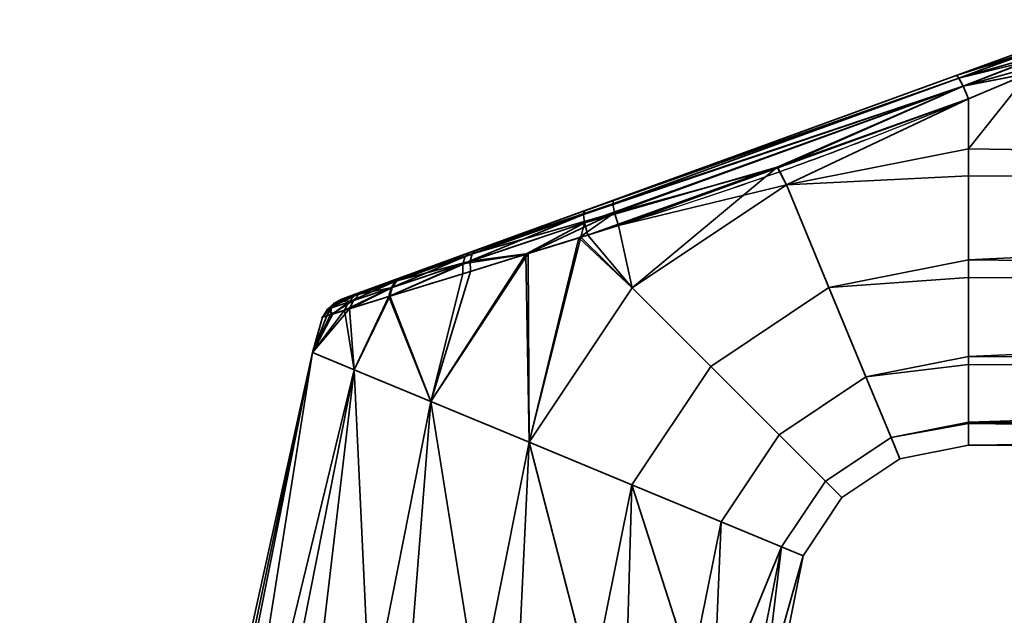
# Model space of a CAD drawing. Header units: millimetres. Extents: x -490 to 6690, y -115 to 152.
# Tile 873 of 1056: x 4064 to 4119, y 39 to 73. Entities that reach past the tile are written whole.
import ezdxf

# ---------------------------------------------------------------- set-up
doc = ezdxf.new("R2010")
doc.units = ezdxf.units.MM
doc.layers.add('152', color=253, linetype='Continuous')

# ---------------------------------------------------------------- blocks, each defined once
blk = doc.blocks.new('UG_SURFACE_004')
at = {"layer": '152', "color": 252, "linetype": 'Continuous', "lineweight": 35}
for points in [[(5144, -6.2, 2202.5), (5144, 133.2, 2202.5), (3856, 133.2, 2202.5), (3856, -6.2, 2202.5)], [(4006, -6.2, 2052.5), (4006, 133.2, 2052.5), (4994, 133.2, 2052.5), (4994, -6.2, 2052.5)]]:
    blk.add_3dface(points, dxfattribs=at)
blk = doc.blocks.new('UG_SURFACE_266')
at = {"layer": '152', "color": 254, "linetype": 'Continuous', "lineweight": 35}
for points in [[(4116.316, 69.659, 1116.438), (4120, 71, 1115.949), (4120, 71, 1092.051), (4116.316, 69.659, 1091.562)], [(4120.07, 70.888, 1116.66), (4120.002, 71, 1116), (4116.316, 69.659, 1116.438)], [(4120.002, 71, 1116), (4120, 71, 1115.949), (4116.316, 69.659, 1116.438)], [(4116.316, 69.659, 1091.562), (4120.002, 71, 1092), (4120.07, 70.888, 1091.34)], [(4116.316, 69.659, 1091.562), (4120, 71, 1092.051), (4120.002, 71, 1092)], [(4120.081, 70.853, 1116.723), (4120.07, 70.888, 1116.66), (4116.316, 69.659, 1116.438)], [(4116.316, 69.659, 1091.562), (4120.07, 70.888, 1091.34), (4120.081, 70.853, 1091.277)], [(4116.316, 69.659, 1116.438), (4116.46, 69.517, 1117.27), (4120.081, 70.853, 1116.723)], [(4120.081, 70.853, 1091.277), (4116.46, 69.517, 1090.73), (4116.316, 69.659, 1091.562)], [(4120.087, 70.835, 1116.757), (4120.081, 70.853, 1116.723), (4116.46, 69.517, 1117.27)], [(4116.46, 69.517, 1090.73), (4120.081, 70.853, 1091.277), (4120.087, 70.835, 1091.243)], [(4120.17, 70.566, 1117.244), (4120.087, 70.835, 1116.757), (4116.46, 69.517, 1117.27)], [(4116.46, 69.517, 1090.73), (4120.087, 70.835, 1091.243), (4120.17, 70.566, 1090.757)], [(4120.206, 70.416, 1117.379), (4120.17, 70.566, 1117.244), (4116.46, 69.517, 1117.27)], [(4116.46, 69.517, 1090.73), (4120.17, 70.566, 1090.757), (4120.206, 70.416, 1090.621)], [(4116.46, 69.517, 1117.27), (4116.703, 69.056, 1117.949), (4120.206, 70.416, 1117.379)], [(4120.206, 70.416, 1090.621), (4116.703, 69.056, 1090.051), (4116.46, 69.517, 1090.73)], [(4120.21, 70.399, 1117.393), (4120.206, 70.416, 1117.379), (4116.703, 69.056, 1117.949)], [(4116.703, 69.056, 1090.051), (4120.206, 70.416, 1090.621), (4120.21, 70.399, 1090.607)], [(4120.289, 70.067, 1117.692), (4120.21, 70.399, 1117.393), (4116.703, 69.056, 1117.949)], [(4116.703, 69.056, 1090.051), (4120.21, 70.399, 1090.607), (4120.289, 70.067, 1090.308)], [(4116.703, 69.056, 1117.949), (4120.35, 69.783, 1117.84), (4120.289, 70.067, 1117.692)], [(4120.289, 70.067, 1090.308), (4120.35, 69.783, 1090.16), (4116.703, 69.056, 1090.051)], [(4116.46, 69.517, 1090.73), (4095.487, 61.9, 1091.085), (4095.549, 62.1, 1091.876)], [(4095.487, 61.9, 1091.085), (4116.46, 69.517, 1090.73), (4116.703, 69.056, 1090.051)], [(4095.549, 62.1, 1091.876), (4116.316, 69.659, 1091.562), (4116.46, 69.517, 1090.73)], [(4097.166, 62.689, 1116.361), (4116.316, 69.659, 1116.438), (4116.316, 69.659, 1091.562), (4095.549, 62.1, 1091.876)], [(4116.703, 69.056, 1117.949), (4116.46, 69.517, 1117.27), (4097.136, 62.488, 1117.182)], [(4097.166, 62.689, 1116.361), (4097.136, 62.488, 1117.182), (4116.46, 69.517, 1117.27)], [(4116.46, 69.517, 1117.27), (4116.316, 69.659, 1116.438), (4097.166, 62.689, 1116.361)], [(4120.353, 69.769, 1117.846), (4120.35, 69.783, 1117.84), (4116.703, 69.056, 1117.949)], [(4116.703, 69.056, 1090.051), (4120.35, 69.783, 1090.16), (4120.353, 69.769, 1090.154)], [(4116.703, 69.056, 1117.949), (4117, 68.361, 1118.352), (4120.353, 69.769, 1117.846)], [(4120.353, 69.769, 1090.154), (4117, 68.361, 1089.648), (4116.703, 69.056, 1090.051)], [(4215, 64.025, 1089), (4117, 65.568, 1089.082), (4120.353, 69.769, 1090.154)], [(4117, 65.568, 1089.082), (4117, 68.361, 1089.648), (4120.353, 69.769, 1090.154)], [(4120.353, 69.769, 1117.846), (4117, 65.568, 1118.918), (4215, 64.025, 1119)], [(4120.353, 69.769, 1117.846), (4117, 68.361, 1118.352), (4117, 65.568, 1118.918)], [(4116.703, 69.056, 1090.051), (4095.551, 61.419, 1090.427), (4095.487, 61.9, 1091.085)], [(4095.551, 61.419, 1090.427), (4116.703, 69.056, 1090.051), (4106.309, 64.529, 1089.831)], [(4097.136, 62.488, 1117.182), (4097.233, 61.986, 1117.857), (4116.703, 69.056, 1117.949)], [(4116.703, 69.056, 1117.949), (4097.233, 61.986, 1117.857), (4106.346, 64.501, 1118.304)], [(4116.703, 69.056, 1090.051), (4117, 68.361, 1089.648), (4106.309, 64.529, 1089.831)], [(4106.346, 64.501, 1118.304), (4117, 68.361, 1118.352), (4116.703, 69.056, 1117.949)], [(4106.833, 63.546, 1089.082), (4106.309, 64.529, 1089.831), (4117, 68.361, 1089.648)], [(4117, 68.361, 1118.352), (4106.346, 64.501, 1118.304), (4106.833, 63.546, 1118.918)], [(4117, 68.361, 1089.648), (4117, 65.568, 1089.082), (4106.833, 63.546, 1089.082)], [(4106.833, 63.546, 1118.918), (4117, 65.568, 1118.918), (4117, 68.361, 1118.352)], [(4106.833, 63.546, 1089.082), (4117, 65.568, 1089.082), (4117, 64.051, 1089.242)], [(4117, 64.051, 1118.758), (4117, 65.568, 1118.918), (4106.833, 63.546, 1118.918)], [(4215, 64.025, 1089), (4117, 64.051, 1089.242), (4117, 65.568, 1089.082)], [(4117, 65.568, 1118.918), (4117, 64.051, 1118.758), (4215, 64.025, 1119)], [(4106.309, 64.529, 1089.831), (4095.728, 60.737, 1090.011), (4095.551, 61.419, 1090.427)], [(4098.214, 57.786, 1089.082), (4095.728, 60.737, 1090.011), (4106.309, 64.529, 1089.831)], [(4097.233, 61.986, 1117.857), (4097.441, 61.275, 1118.263), (4106.346, 64.501, 1118.304)], [(4106.833, 63.546, 1118.918), (4106.346, 64.501, 1118.304), (4097.441, 61.275, 1118.263)], [(4106.309, 64.529, 1089.831), (4106.833, 63.546, 1089.082), (4098.214, 57.786, 1089.082)], [(4106.833, 63.546, 1118.918), (4109.207, 57.815, 1118.266), (4117, 59.365, 1118.266), (4117, 64.051, 1118.758)], [(4117, 64.051, 1089.242), (4117, 59.365, 1089.734), (4109.207, 57.815, 1089.734), (4106.833, 63.546, 1089.082)], [(4215, 64.025, 1119), (4117, 64.051, 1118.758), (4117, 59.365, 1118.266)], [(4117, 59.365, 1089.734), (4117, 64.051, 1089.242), (4215, 64.025, 1089)], [(4117, 59.365, 1118.266), (4215, 58.277, 1117.865), (4215, 64.025, 1119)], [(4215, 64.025, 1089), (4215, 58.277, 1090.135), (4117, 59.365, 1089.734)], [(4097.441, 61.275, 1118.263), (4098.214, 57.786, 1118.918), (4106.833, 63.546, 1118.918)], [(4109.207, 57.815, 1089.734), (4102.6, 53.4, 1089.734), (4098.214, 57.786, 1089.082), (4106.833, 63.546, 1089.082)], [(4106.833, 63.546, 1118.918), (4098.214, 57.786, 1118.918), (4102.6, 53.4, 1118.266), (4109.207, 57.815, 1118.266)], [(4085.402, 58.407, 1111.613), (4089.486, 59.894, 1114.336), (4097.166, 62.689, 1116.361), (4089.101, 59.754, 1093.847)], [(4097.166, 62.689, 1116.361), (4095.549, 62.1, 1091.876), (4089.101, 59.754, 1093.847)], [(4089.486, 59.894, 1114.336), (4089.271, 59.687, 1114.964), (4097.136, 62.488, 1117.182)], [(4097.233, 61.986, 1117.857), (4097.136, 62.488, 1117.182), (4089.271, 59.687, 1114.964)], [(4097.136, 62.488, 1117.182), (4097.166, 62.689, 1116.361), (4089.486, 59.894, 1114.336)], [(4095.487, 61.9, 1091.085), (4095.551, 61.419, 1090.427), (4088.756, 59.141, 1092.691)], [(4088.756, 59.141, 1092.691), (4088.875, 59.546, 1093.233), (4095.487, 61.9, 1091.085)], [(4095.487, 61.9, 1091.085), (4088.875, 59.546, 1093.233), (4089.101, 59.754, 1093.847)], [(4089.101, 59.754, 1093.847), (4095.549, 62.1, 1091.876), (4095.487, 61.9, 1091.085)], [(4097.233, 61.986, 1117.857), (4089.164, 59.278, 1115.516), (4092.408, 59.716, 1116.839)], [(4089.271, 59.687, 1114.964), (4089.164, 59.278, 1115.516), (4097.233, 61.986, 1117.857)], [(4092.408, 59.716, 1116.839), (4095.24, 60.593, 1117.64), (4097.233, 61.986, 1117.857)], [(4095.24, 60.593, 1117.64), (4097.441, 61.275, 1118.263), (4097.233, 61.986, 1117.857)], [(4088.756, 59.141, 1092.691), (4095.551, 61.419, 1090.427), (4092.274, 59.671, 1091.138)], [(4095.349, 60.62, 1090.135), (4092.274, 59.671, 1091.138), (4095.551, 61.419, 1090.427)], [(4097.441, 61.275, 1118.263), (4095.24, 60.593, 1117.64), (4098.214, 57.786, 1118.918)], [(4095.551, 61.419, 1090.427), (4095.728, 60.737, 1090.011), (4095.349, 60.62, 1090.135)], [(4092.454, 49.167, 1089.082), (4092.274, 59.671, 1091.138), (4095.349, 60.62, 1090.135)], [(4095.24, 60.593, 1117.64), (4092.408, 59.716, 1116.839), (4092.454, 49.167, 1118.918)], [(4095.349, 60.62, 1090.135), (4098.214, 57.786, 1089.082), (4092.454, 49.167, 1089.082)], [(4092.454, 49.167, 1118.918), (4098.214, 57.786, 1118.918), (4095.24, 60.593, 1117.64)], [(4098.214, 57.786, 1089.082), (4095.349, 60.62, 1090.135), (4095.728, 60.737, 1090.011)], [(4089.101, 59.754, 1093.847), (4083.381, 57.672, 1109.074), (4085.402, 58.407, 1111.613)], [(4083.381, 57.672, 1109.074), (4089.101, 59.754, 1093.847), (4085.346, 58.387, 1096.441)], [(4088.875, 59.546, 1093.233), (4088.756, 59.141, 1092.691), (4084.75, 57.795, 1095.602)], [(4084.75, 57.795, 1095.602), (4085.001, 58.166, 1096.001), (4088.875, 59.546, 1093.233)], [(4088.875, 59.546, 1093.233), (4085.001, 58.166, 1096.001), (4085.346, 58.387, 1096.441)], [(4085.402, 58.407, 1111.613), (4085.059, 58.186, 1112.056), (4089.271, 59.687, 1114.964)], [(4089.164, 59.278, 1115.516), (4089.271, 59.687, 1114.964), (4085.059, 58.186, 1112.056)], [(4085.346, 58.387, 1096.441), (4089.101, 59.754, 1093.847), (4088.875, 59.546, 1093.233)], [(4089.271, 59.687, 1114.964), (4089.486, 59.894, 1114.336), (4085.402, 58.407, 1111.613)], [(4086.974, 51.437, 1116.99), (4092.408, 59.716, 1116.839), (4089.18, 58.716, 1115.926)], [(4092.408, 59.716, 1116.839), (4086.974, 51.437, 1116.99), (4092.454, 49.167, 1118.918)], [(4092.454, 49.167, 1089.082), (4086.974, 51.437, 1091.01), (4092.274, 59.671, 1091.138)], [(4088.758, 58.586, 1092.285), (4092.274, 59.671, 1091.138), (4086.974, 51.437, 1091.01)], [(4092.274, 59.671, 1091.138), (4088.758, 58.586, 1092.285), (4088.756, 59.141, 1092.691)], [(4089.164, 59.278, 1115.516), (4089.18, 58.716, 1115.926), (4092.408, 59.716, 1116.839)], [(4084.613, 57.308, 1095.278), (4084.75, 57.795, 1095.602), (4088.756, 59.141, 1092.691)], [(4088.756, 59.141, 1092.691), (4088.758, 58.586, 1092.285), (4084.613, 57.308, 1095.278)], [(4084.675, 57.327, 1112.784), (4089.18, 58.716, 1115.926), (4089.164, 59.278, 1115.516)], [(4089.164, 59.278, 1115.516), (4084.809, 57.815, 1112.458), (4084.675, 57.327, 1112.784)], [(4085.059, 58.186, 1112.056), (4084.809, 57.815, 1112.458), (4089.164, 59.278, 1115.516)], [(4109.207, 57.815, 1089.734), (4117, 59.365, 1089.734), (4117, 58.376, 1090.305)], [(4117, 58.376, 1117.695), (4117, 59.365, 1118.266), (4109.207, 57.815, 1118.266)], [(4215, 58.277, 1090.135), (4117, 58.376, 1090.305), (4117, 59.365, 1089.734)], [(4117, 59.365, 1118.266), (4117, 58.376, 1117.695), (4215, 58.277, 1117.865)], [(4085.346, 58.387, 1096.441), (4083.128, 57.58, 1099.384), (4082.033, 57.181, 1102.998), (4082.242, 57.257, 1106.238)], [(4082.242, 57.257, 1106.238), (4083.381, 57.672, 1109.074), (4085.346, 58.387, 1096.441)], [(4083.128, 57.58, 1099.384), (4085.346, 58.387, 1096.441), (4085.001, 58.166, 1096.001)], [(4085.059, 58.186, 1112.056), (4085.402, 58.407, 1111.613), (4083.381, 57.672, 1109.074)], [(4084.613, 57.308, 1095.278), (4088.758, 58.586, 1092.285), (4086.974, 51.437, 1091.01)], [(4086.974, 51.437, 1116.99), (4089.18, 58.716, 1115.926), (4084.675, 57.327, 1112.784)], [(4109.207, 57.815, 1118.266), (4111.274, 52.824, 1115.147), (4117, 53.963, 1115.147), (4117, 58.376, 1117.695)], [(4117, 58.376, 1090.305), (4117, 53.963, 1092.853), (4111.274, 52.824, 1092.853), (4109.207, 57.815, 1089.734)], [(4215, 58.277, 1117.865), (4117, 58.376, 1117.695), (4117, 53.963, 1115.147)], [(4117, 53.963, 1092.853), (4117, 58.376, 1090.305), (4215, 58.277, 1090.135)], [(4082.142, 56.541, 1098.674), (4082.372, 56.992, 1098.879), (4084.75, 57.795, 1095.602)], [(4084.75, 57.795, 1095.602), (4084.613, 57.308, 1095.278), (4082.142, 56.541, 1098.674)], [(4085.001, 58.166, 1096.001), (4084.75, 57.795, 1095.602), (4082.372, 56.992, 1098.879)], [(4082.372, 56.992, 1098.879), (4082.709, 57.348, 1099.121), (4085.001, 58.166, 1096.001)], [(4082.424, 56.629, 1109.854), (4084.675, 57.327, 1112.784), (4084.809, 57.815, 1112.458)], [(4084.809, 57.815, 1112.458), (4082.643, 57.084, 1109.63), (4082.424, 56.629, 1109.854)], [(4082.97, 57.441, 1109.363), (4082.643, 57.084, 1109.63), (4084.809, 57.815, 1112.458)], [(4085.001, 58.166, 1096.001), (4082.709, 57.348, 1099.121), (4083.128, 57.58, 1099.384)], [(4083.381, 57.672, 1109.074), (4082.97, 57.441, 1109.363), (4085.059, 58.186, 1112.056)], [(4084.809, 57.815, 1112.458), (4085.059, 58.186, 1112.056), (4082.97, 57.441, 1109.363)], [(4102.6, 53.4, 1089.734), (4098.186, 46.793, 1089.734), (4092.454, 49.167, 1089.082), (4098.214, 57.786, 1089.082)], [(4098.214, 57.786, 1118.918), (4092.454, 49.167, 1118.918), (4098.186, 46.793, 1118.266), (4102.6, 53.4, 1118.266)], [(4111.274, 52.824, 1092.853), (4106.42, 49.58, 1092.853), (4102.6, 53.4, 1089.734), (4109.207, 57.815, 1089.734)], [(4109.207, 57.815, 1118.266), (4102.6, 53.4, 1118.266), (4106.42, 49.58, 1115.147), (4111.274, 52.824, 1115.147)], [(4117, 53.963, 1115.147), (4215, 53.402, 1114.615), (4215, 58.277, 1117.865)], [(4215, 58.277, 1090.135), (4215, 53.402, 1093.385), (4117, 53.963, 1092.853)], [(4082.709, 57.348, 1099.121), (4082.372, 56.992, 1098.879), (4081.194, 56.594, 1102.889)], [(4081.194, 56.594, 1102.889), (4081.575, 56.943, 1102.941), (4082.709, 57.348, 1099.121)], [(4082.709, 57.348, 1099.121), (4081.575, 56.943, 1102.941), (4082.033, 57.181, 1102.998)], [(4082.242, 57.257, 1106.238), (4081.791, 57.02, 1106.364), (4082.97, 57.441, 1109.363)], [(4082.643, 57.084, 1109.63), (4082.97, 57.441, 1109.363), (4081.791, 57.02, 1106.364)], [(4081.791, 57.02, 1106.364), (4082.242, 57.257, 1106.238), (4082.033, 57.181, 1102.998)], [(4082.033, 57.181, 1102.998), (4083.128, 57.58, 1099.384), (4082.709, 57.348, 1099.121)], [(4082.142, 56.541, 1098.674), (4084.613, 57.308, 1095.278), (4082.692, 53.211, 1095.183)], [(4082.97, 57.441, 1109.363), (4083.381, 57.672, 1109.074), (4082.242, 57.257, 1106.238)], [(4082.692, 53.211, 1112.817), (4084.675, 57.327, 1112.784), (4082.424, 56.629, 1109.854)], [(4084.675, 57.327, 1112.784), (4082.692, 53.211, 1112.817), (4086.974, 51.437, 1116.99)], [(4086.974, 51.437, 1091.01), (4082.692, 53.211, 1095.183), (4084.613, 57.308, 1095.278)], [(4080.916, 56.158, 1102.843), (4081.15, 56.231, 1106.582), (4081.419, 56.67, 1106.481)], [(4081.419, 56.67, 1106.481), (4081.194, 56.594, 1102.889), (4080.916, 56.158, 1102.843)], [(4081.419, 56.67, 1106.481), (4081.15, 56.231, 1106.582), (4081.353, 56.295, 1107.104)], [(4081.483, 56.335, 1100.914), (4081.194, 56.594, 1102.889), (4082.372, 56.992, 1098.879)], [(4081.575, 56.943, 1102.941), (4081.194, 56.594, 1102.889), (4081.419, 56.67, 1106.481)], [(4082.643, 57.084, 1109.63), (4081.419, 56.67, 1106.481), (4081.353, 56.295, 1107.104)], [(4081.353, 56.295, 1107.104), (4082.424, 56.629, 1109.854), (4082.643, 57.084, 1109.63)], [(4081.791, 57.02, 1106.364), (4081.419, 56.67, 1106.481), (4082.643, 57.084, 1109.63)], [(4081.419, 56.67, 1106.481), (4081.791, 57.02, 1106.364), (4081.575, 56.943, 1102.941)], [(4082.372, 56.992, 1098.879), (4082.142, 56.541, 1098.674), (4081.483, 56.335, 1100.914)], [(4082.033, 57.181, 1102.998), (4081.575, 56.943, 1102.941), (4081.791, 57.02, 1106.364)], [(4080.348, 54.182, 1107.119), (4082.692, 53.211, 1112.817), (4082.424, 56.629, 1109.854)], [(4082.424, 56.629, 1109.854), (4081.353, 56.295, 1107.104), (4080.348, 54.182, 1107.119)], [(4080.348, 54.182, 1100.881), (4081.483, 56.335, 1100.914), (4082.142, 56.541, 1098.674)], [(4082.142, 56.541, 1098.674), (4082.692, 53.211, 1095.183), (4080.348, 54.182, 1100.881)], [(4080.916, 56.158, 1102.843), (4081.483, 56.335, 1100.914), (4080.348, 54.182, 1100.881)], [(4080.348, 54.182, 1107.119), (4081.353, 56.295, 1107.104), (4081.15, 56.231, 1106.582)], [(4080.348, 54.182, 1107.119), (4081.15, 56.231, 1106.582), (4080.916, 56.158, 1102.843)], [(4080.916, 56.158, 1102.843), (4080.348, 54.182, 1100.881), (4080.348, 54.182, 1107.119)], [(4081.483, 56.335, 1100.914), (4080.916, 56.158, 1102.843), (4081.194, 56.594, 1102.889)], [(4080.348, 54.182, 1100.881), (4077.328, 39, 1100.881), (4077, 39, 1104)], [(4077, 39, 1104), (4080.348, 54.182, 1107.119), (4080.348, 54.182, 1100.881)], [(4077, 39, 1104), (4077.164, 39, 1105.559), (4080.348, 54.182, 1107.119)], [(4077.164, 39, 1105.559), (4077.328, 39, 1107.119), (4080.348, 54.182, 1107.119)], [(4082.692, 53.211, 1112.817), (4080.348, 54.182, 1107.119), (4077.328, 39, 1107.119), (4079.234, 39, 1111.4)], [(4077.959, 39, 1099.465), (4077.328, 39, 1100.881), (4080.348, 54.182, 1100.881)], [(4080.348, 54.182, 1100.881), (4082.692, 53.211, 1095.183), (4079.865, 39, 1095.183), (4077.959, 39, 1099.465)], [(4111.274, 52.824, 1092.853), (4117, 53.963, 1092.853), (4117, 53.516, 1093.467)], [(4117, 53.516, 1114.532), (4117, 53.963, 1115.147), (4111.274, 52.824, 1115.147)], [(4215, 53.402, 1093.385), (4117, 53.516, 1093.467), (4117, 53.963, 1092.853)], [(4117, 53.963, 1115.147), (4117, 53.516, 1114.532), (4215, 53.402, 1114.615)], [(4106.42, 49.58, 1092.853), (4103.176, 44.726, 1092.853), (4098.186, 46.793, 1089.734), (4102.6, 53.4, 1089.734)], [(4102.6, 53.4, 1118.266), (4098.186, 46.793, 1118.266), (4103.176, 44.726, 1115.147), (4106.42, 49.58, 1115.147)], [(4111.274, 52.824, 1115.147), (4112.677, 49.437, 1110.101), (4117, 50.297, 1110.101), (4117, 53.516, 1114.532)], [(4117, 53.516, 1093.467), (4117, 50.297, 1097.899), (4112.677, 49.437, 1097.899), (4111.274, 52.824, 1092.853)], [(4215, 53.402, 1114.615), (4117, 53.516, 1114.532), (4117, 50.297, 1110.101)], [(4117, 50.297, 1097.899), (4117, 53.516, 1093.467), (4215, 53.402, 1093.385)], [(4117, 50.297, 1110.101), (4215, 50.144, 1109.746), (4215, 53.402, 1114.615)], [(4117, 50.297, 1097.899), (4215, 53.402, 1093.385), (4215, 50.144, 1098.254)], [(4079.234, 39, 1111.4), (4079.865, 39, 1112.817), (4082.692, 53.211, 1112.817)], [(4082.692, 53.211, 1112.817), (4079.865, 39, 1112.817), (4083.348, 39, 1115.953)], [(4081.017, 39, 1094.146), (4079.865, 39, 1095.183), (4082.692, 53.211, 1095.183)], [(4082.692, 53.211, 1095.183), (4086.974, 51.437, 1091.01), (4084.5, 39, 1091.01), (4081.017, 39, 1094.146)], [(4083.348, 39, 1115.953), (4084.5, 39, 1116.99), (4086.974, 51.437, 1116.99), (4082.692, 53.211, 1112.817)], [(4112.677, 49.437, 1097.899), (4109.012, 46.988, 1097.899), (4106.42, 49.58, 1092.853), (4111.274, 52.824, 1092.853)], [(4111.274, 52.824, 1115.147), (4106.42, 49.58, 1115.147), (4109.012, 46.988, 1110.101), (4112.677, 49.437, 1110.101)], [(4086.974, 51.437, 1116.99), (4084.5, 39, 1116.99), (4088.957, 39, 1118.439)], [(4085.975, 39, 1090.53), (4084.5, 39, 1091.01), (4086.974, 51.437, 1091.01)], [(4086.974, 51.437, 1091.01), (4092.454, 49.167, 1089.082), (4090.432, 39, 1089.082), (4085.975, 39, 1090.53)], [(4088.957, 39, 1118.439), (4090.432, 39, 1118.918), (4092.454, 49.167, 1118.918), (4086.974, 51.437, 1116.99)], [(4112.677, 49.437, 1097.899), (4117, 50.297, 1097.899), (4117, 50.218, 1098.27)], [(4117, 50.218, 1109.73), (4117, 50.297, 1110.101), (4112.677, 49.437, 1110.101)], [(4112.677, 49.437, 1110.101), (4113.173, 48.239, 1104), (4117, 49, 1104), (4117, 50.218, 1109.73)], [(4117, 50.218, 1098.27), (4117, 49, 1104), (4113.173, 48.239, 1104), (4112.677, 49.437, 1097.899)], [(4215, 50.144, 1098.254), (4117, 50.218, 1098.27), (4117, 50.297, 1097.899)], [(4117, 50.297, 1110.101), (4117, 50.218, 1109.73), (4215, 50.144, 1109.746)], [(4215, 50.144, 1109.746), (4117, 50.218, 1109.73), (4117, 49, 1104)], [(4215, 49, 1104), (4117, 49, 1104), (4117, 50.218, 1098.27)], [(4117, 50.218, 1098.27), (4215, 50.144, 1098.254), (4215, 49, 1104)], [(4117, 49, 1104), (4215, 49, 1104), (4215, 50.144, 1109.746)], [(4109.012, 46.988, 1097.899), (4106.563, 43.323, 1097.899), (4103.176, 44.726, 1092.853), (4106.42, 49.58, 1092.853)], [(4106.42, 49.58, 1115.147), (4103.176, 44.726, 1115.147), (4106.563, 43.323, 1110.101), (4109.012, 46.988, 1110.101)], [(4092.454, 49.167, 1118.918), (4090.432, 39, 1118.918), (4095.093, 39, 1118.428)], [(4091.974, 39, 1089.244), (4090.432, 39, 1089.082), (4092.454, 49.167, 1089.082)], [(4092.454, 49.167, 1089.082), (4098.186, 46.793, 1089.734), (4096.635, 39, 1089.734), (4091.974, 39, 1089.244)], [(4095.093, 39, 1118.428), (4096.635, 39, 1118.266), (4098.186, 46.793, 1118.266), (4092.454, 49.167, 1118.918)], [(4113.173, 48.239, 1104), (4109.929, 46.071, 1104), (4109.012, 46.988, 1097.899), (4112.677, 49.437, 1097.899)], [(4112.677, 49.437, 1110.101), (4109.012, 46.988, 1110.101), (4109.929, 46.071, 1104), (4113.173, 48.239, 1104)], [(4098.186, 46.793, 1118.266), (4096.635, 39, 1118.266), (4100.694, 39, 1115.923)], [(4097.978, 39, 1090.51), (4096.635, 39, 1089.734), (4098.186, 46.793, 1089.734)], [(4098.186, 46.793, 1089.734), (4103.176, 44.726, 1092.853), (4102.037, 39, 1092.853), (4097.978, 39, 1090.51)], [(4100.694, 39, 1115.923), (4102.037, 39, 1115.147), (4103.176, 44.726, 1115.147), (4098.186, 46.793, 1118.266)], [(4109.929, 46.071, 1104), (4107.761, 42.827, 1104), (4106.563, 43.323, 1097.899), (4109.012, 46.988, 1097.899)], [(4109.012, 46.988, 1110.101), (4106.563, 43.323, 1110.101), (4107.761, 42.827, 1104), (4109.929, 46.071, 1104)], [(4106.563, 43.323, 1110.101), (4103.176, 44.726, 1115.147), (4102.037, 39, 1115.147), (4104.792, 39, 1111.356)], [(4102.949, 39, 1094.107), (4102.037, 39, 1092.853), (4103.176, 44.726, 1092.853)], [(4103.176, 44.726, 1092.853), (4106.563, 43.323, 1097.899), (4105.703, 39, 1097.899), (4102.949, 39, 1094.107)], [(4104.792, 39, 1111.356), (4105.703, 39, 1110.101), (4106.563, 43.323, 1110.101)], [(4107.761, 42.827, 1104), (4106.563, 43.323, 1110.101), (4105.703, 39, 1110.101), (4106.678, 39, 1105.517)], [(4106.026, 39, 1099.416), (4105.703, 39, 1097.899), (4106.563, 43.323, 1097.899)], [(4106.563, 43.323, 1097.899), (4107.761, 42.827, 1104), (4107, 39, 1104), (4106.026, 39, 1099.416)], [(4106.678, 39, 1105.517), (4107, 39, 1104), (4107.761, 42.827, 1104)]]:
    blk.add_3dface(points, dxfattribs=at)
blk = doc.blocks.new('UG_SURFACE_277')
at = {"layer": '152', "color": 254, "linetype": 'Continuous', "lineweight": 35}
for points in [[(4979.25, -10, 2032.75), (4979.25, 136.75, 2032.75), (4020.75, 136.75, 2032.75), (4020.75, -10, 2032.75)], [(4955.25, 131.75, 2008.75), (4955.25, 5, 2008.75), (4044.75, 5, 2008.75), (4044.75, 131.75, 2008.75)]]:
    blk.add_3dface(points, dxfattribs=at)
blk = doc.blocks.new('UG_SURFACE_278')
at = {"layer": '152', "color": 7, "linetype": 'Continuous', "lineweight": 35}
for points in [[(4955.25, 5, 2008.75), (4955.25, 131.75, 2008.75), (4044.75, 131.75, 2008.75), (4044.75, 5, 2008.75)], [(4045, 5, 2008.5), (4045, 131.75, 2008.5), (4955, 131.75, 2008.5), (4955, 5, 2008.5)]]:
    blk.add_3dface(points, dxfattribs=at)

msp = doc.modelspace()

# ---------------------------------------------------------------- linework, layer by layer
at = {"layer": '152', "linetype": 'Continuous', "lineweight": -3, "extrusion": (0.934658, 0.340188, -0.103375)}
msp.add_arc((-1344.405, 1512.782, 3755.634), 2, 0, 74.1444, dxfattribs=at)
at = {"layer": '152', "linetype": 'Continuous', "lineweight": -3, "extrusion": (0.934658, 0.340188, 0.103375)}
msp.add_arc((-1344.405, 683.389, 3983.886), 2, 285.8556, 0, dxfattribs=at)
at = {"layer": '152', "linetype": 'Continuous', "lineweight": -3, "extrusion": (1, 0, 0)}
msp.add_arc((64, 1104, 4117), 15, 73.0972, 286.9028, dxfattribs=at)
at = {"layer": '152', "linetype": 'Continuous', "lineweight": -3, "extrusion": (-0.34202, 0.939693, 0)}
for start_param, end_param in [(1.165933, 1.275787), (5.007398, 5.117253)]:
    msp.add_ellipse((4105.931, 65.879, 1104), major_axis=(35.717, 13), ratio=0.34202, start_param=start_param, end_param=end_param, dxfattribs=at)
at = {"layer": '152', "linetype": 'Continuous', "lineweight": -3, "extrusion": (0.387206, -0.921993, 0)}
for start_param, end_param in [(5.007398, 5.10718), (1.176005, 1.275787)]:
    msp.add_ellipse((4106.615, 64, 1104), major_axis=(35.717, 15), ratio=0.387206, start_param=start_param, end_param=end_param, dxfattribs=at)
at = {"layer": '152', "linetype": 'Continuous', "lineweight": -3}
for points, knots in [([(4116.316, 69.659, 1091.562), (4112.985, 68.447, 1091.193), (4109.659, 67.236, 1091.147), (4103.007, 64.815, 1091.18), (4099.682, 63.605, 1091.261), (4094.703, 61.793, 1091.991), (4093.055, 61.193, 1092.344), (4089.874, 60.035, 1093.416), (4088.315, 59.467, 1094.149), (4085.534, 58.456, 1096.12), (4084.29, 58.003, 1097.38), (4082.951, 57.515, 1099.658), (4082.595, 57.386, 1100.478), (4082.114, 57.211, 1102.174), (4081.984, 57.163, 1103.077), (4081.976, 57.16, 1105.753), (4082.478, 57.343, 1107.522), (4084.264, 57.993, 1110.592), (4085.508, 58.446, 1111.855), (4088.283, 59.456, 1113.833), (4089.841, 60.023, 1114.57), (4093.021, 61.18, 1115.648), (4094.654, 61.775, 1116), (4099.629, 63.585, 1116.735), (4102.977, 64.804, 1116.82), (4109.646, 67.231, 1116.853), (4112.98, 68.445, 1116.807), (4116.316, 69.659, 1116.438)], [0, 0, 0, 0, 0.125, 0.125, 0.25, 0.25, 0.3125, 0.3125, 0.375, 0.375, 0.4375, 0.4375, 0.46875, 0.46875, 0.5, 0.5, 0.5625, 0.5625, 0.625, 0.625, 0.6875, 0.6875, 0.75, 0.75, 0.875, 0.875, 1, 1, 1, 1]), ([(4117, 68.361, 1118.352), (4115.257, 67.644, 1118.57), (4113.509, 66.939, 1118.681), (4109.999, 65.574, 1118.808), (4108.235, 64.916, 1118.824), (4104.689, 63.651, 1118.792), (4102.907, 63.044, 1118.744), (4099.329, 61.87, 1118.509), (4097.523, 61.297, 1118.319), (4093.969, 60.188, 1117.666), (4092.224, 59.651, 1117.205), (4088.847, 58.613, 1115.848), (4087.223, 58.114, 1114.949), (4084.365, 57.232, 1112.627), (4083.113, 56.843, 1111.181), (4081.356, 56.296, 1107.833), (4080.866, 56.142, 1105.944), (4080.854, 56.139, 1103.1), (4080.971, 56.175, 1102.138), (4081.42, 56.316, 1100.311), (4081.753, 56.419, 1099.43), (4082.62, 56.69, 1097.744), (4083.138, 56.851, 1096.968), (4084.322, 57.218, 1095.534), (4084.992, 57.426, 1094.873), (4087.124, 58.084, 1093.114), (4088.745, 58.582, 1092.203), (4092.114, 59.617, 1090.83), (4093.862, 60.155, 1090.359), (4099.223, 61.827, 1089.358), (4102.837, 62.991, 1089.226), (4108.195, 64.901, 1089.176), (4109.97, 65.564, 1089.192), (4113.499, 66.935, 1089.318), (4115.254, 67.642, 1089.43), (4117, 68.361, 1089.648)], [0, 0, 0, 0, 0.0625, 0.0625, 0.125, 0.125, 0.1875, 0.1875, 0.25, 0.25, 0.3125, 0.3125, 0.375, 0.375, 0.4375, 0.4375, 0.5, 0.5, 0.53125, 0.53125, 0.5625, 0.5625, 0.59375, 0.59375, 0.625, 0.625, 0.6875, 0.6875, 0.75, 0.75, 0.875, 0.875, 0.9375, 0.9375, 1, 1, 1, 1])]:
    msp.add_open_spline(points, degree=3, knots=knots, dxfattribs=at)

# ---------------------------------------------------------------- block references
for name in ['UG_SURFACE_278', 'UG_SURFACE_277', 'UG_SURFACE_004', 'UG_SURFACE_266']:
    msp.add_blockref(name, (0, 0), dxfattribs=at)

doc.saveas('drawing.dxf')
